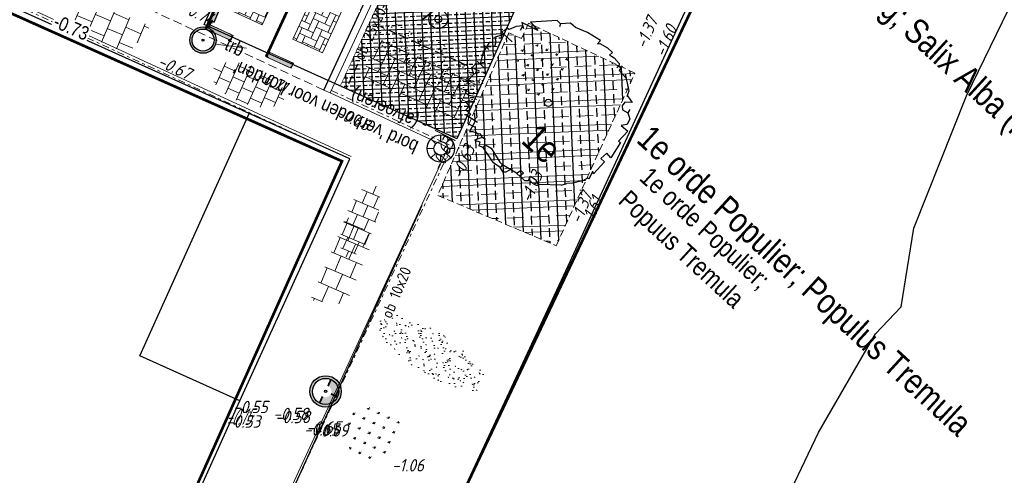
# Model space of a CAD drawing. Header units: metres. Extents: x 111546 to 149831, y 498798 to 507863.
# Tile 660 of 1056: x 112084 to 112120, y 501490 to 501507. Entities that reach past the tile are written whole.
import ezdxf
from ezdxf.enums import TextEntityAlignment as Align

# ---------------------------------------------------------------- set-up
doc = ezdxf.new("R2010")
doc.units = ezdxf.units.M
for name, pattern in [('CENTER', [50.8, 31.75, -6.35, 6.35, -6.35]), ('DASHDOT', [25.4, 12.7, -6.35, 0, -6.35]), ('DASHED', [19.05, 12.7, -6.35]), ('HIDDEN2', [4.7625, 3.175, -1.5875]), ('JIS_02_0.7', [1.35, 0.75, -0.6]), ('markering 200-1-1', [10, 5, -5]), ('RI-VWA', [11, 5, -3, 0, -3])]:
    doc.linetypes.add(name, pattern=pattern)
for name, color, linetype in [('0-bs-hoogte dorpel', 130, 'Continuous'), ('0-hoogte mv-bestaand', 253, 'Continuous'), ('0-hoogte mv-nieuw', 2, 'Continuous'), ('0-werkgrens', 210, 'FENCELINE1'), ('1-aanvullen teelaarde', 153, 'Continuous'), ('1-ontgraven teelaarde tbv grondverbetering bomen', 153, 'Continuous'), ('3-bs-materiaal scheiding', 200, 'HIDDEN2'), ('3-nw-band-ob 25x20', 4, 'Continuous'), ('3-nw-verkeersbord-paal-aanlegtek', 2, 'Continuous'), ('3-vw-band-ob 6x20', 30, 'Continuous'), ('3-vw-band-trb-13-15x25', 230, 'Continuous'), ('3-vw-HV-304010-Opbreken tegels-opp', 150, 'AI-KADASTRAAL'), ('3-vw-lichtmast- ter (ver)plaatsen-verwijderen', 200, 'Continuous'), ('3-vw-tekst', 3, 'Continuous'), ('3-vw-verkeersbord tekst', 3, 'JIS_02_0.7'), ('4-nw-boom tekst', 7, 'Continuous'), ('6-OVL-nw-lichtmast', 7, 'Continuous'), ('6-OVL-nw-lichtmast D+E', 150, 'Continuous'), ('6-OVL-nw-lichtmast nr', 2, 'Continuous'), ('B01_HOOFDGEBOUW', 1, 'Continuous'), ('V03_KNTTEGELPAD', 252, 'Continuous'), ('W01_KANTSLOOT', 252, 'Continuous')]:
    doc.layers.add(name, color=color, linetype=linetype)
for name, color, linetype, lineweight in [('1-NW-HV-114100-opp-teelaarde-Grond verwerken in groenstroken nieuw', 132, 'KL-MS-N', 13), ('1-ontgraven zand tbv aanbrengen teelaarde', 94, 'RI-VWA', 50), ('3-nw-arcering-trottoir', 2, 'Continuous', 15), ('3-nw-band-ob 10x20', 7, 'Continuous', 13), ('3-nw-band-ob 10x20-achterkant', 7, 'DASHDOT', 13), ('3-nw-band-ob 25x20 achter', 2, 'CENTER', 13), ('3-nw-bandstootband 20-20-1000', 7, 'Continuous', 13), ('3-nw-mat-arcering', 7, 'Continuous', 5), ('3-nw-mat-KF (wit) om-en-om', 3, 'markering 200-1-1', 13), ('3-nw-materiaalscheiding-', 7, 'DASHED', 13), ('3-nw-text-20-herinrichting', 7, 'Continuous', 15), ('3-vw-verharding', 3, 'Continuous', 15), ('3-vw-verkeersbord-paal', 7, 'Continuous', 15), ('4-bs-gras', 253, 'Continuous', 9), ('4-nw materiaalscheiding-groen', 210, 'DASHED', 13), ('4-nw-boom 1e grootte', 7, 'Continuous', 35), ('4-nw-boom 2e grootte', 7, 'Continuous', 35), ('4-nw-gazon', 7, 'Continuous', 5), ('4-nw-grondverbetering moerige grond', 94, 'Continuous', 15)]:
    doc.layers.add(name, color=color, linetype=linetype, lineweight=lineweight)
doc.layers.add('3-nw-menggranulaat', color=7, linetype='Continuous', lineweight=13, true_color=0xebebeb)
doc.styles.get("Standard").update_dxf_attribs({"font": 'isocp-ie.shx'})
doc.styles.add('veysel', font='isocp-ie.shx', dxfattribs={"height": 0.1})
doc.styles.add('Zaanstad', font='ARIALN.TTF')
doc.styles.add('Zaanstad 1-100 3.5mm', font='ARIALN.TTF', dxfattribs={"height": 0.35})
doc.styles.add('Zaanstad 1-200 2.0mm', font='ARIALN.TTF', dxfattribs={"height": 0.4})
doc.styles.add('Zaanstad 1-200 2.5mm', font='ARIALN.TTF', dxfattribs={"height": 0.5})
doc.linetypes.add('AI-KADASTRAAL', pattern='A,5.5,-2,["K",Standard,S=1.8,R=0,X=0,Y=-0.9],-2,5.5,-2,[5,NLCS.SHX,S=0.75,R=0,X=0,Y=0],-2', length=19)
doc.linetypes.add('FENCELINE1', pattern='A,6.35,-2.54,[133,ltypeshp.shx,S=2.54,R=0,X=-2.54,Y=0],-2.54,25.4', length=36.83)
doc.linetypes.add('KL-MS-N', pattern='A,4,-1,[103,NLCS.SHX,S=0.75,R=0,X=0,Y=0],-1,4,-1,["M",Standard,S=1,R=0,X=0,Y=-0.5],-2', length=13)

# ---------------------------------------------------------------- blocks, each defined once
blk = doc.blocks.new('Q21')
at = {"color": 0, "linetype": 'ByBlock', "lineweight": -2}
for p, q in [((-0.003, 0.25), (0.001, 0.5)), ((-0.181, 0.172), (-0.363, 0.343)), ((0.173, 0.18), (0.351, 0.353)), ((0.25, 0.008), (0.5, 0.015)), ((-0.25, -0.008), (-0.5, -0.015)), ((-0.186, -0.167), (-0.365, -0.341)), ((-0.01, -0.25), (-0.014, -0.5)), ((0.183, -0.171), (0.357, -0.336))]:
    blk.add_line(p, q, dxfattribs=at)
for radius in [0.498, 0.25]:
    blk.add_circle((0, 0), radius, dxfattribs=at)
blk = doc.blocks.new('W kf pvak elleboog')
at = {"layer": '3-nw-mat-arcering', "ltscale": 2}
h = blk.add_hatch(dxfattribs=at)
h.set_pattern_fill('AVH-BSS_KEIFORMAAT_KEPER', color=256, scale=2.2, angle=-10.842, pattern_type=2)
h.set_pattern_definition([(360, (-58.08052, 37.16894), (0.231, 0.231), [0.693, -0.231]), (270, (-58.08052, 37.63094), (0.231, 0.231), [0.693, -0.231])])
h.paths.add_polyline_path([(-0.902, 1.232), (1.511, 1.232), (1.511, 0.051), (-0.902, 0.051)])
blk.add_lwpolyline([(-0.902, 1.232), (1.511, 1.232), (1.511, 0.051), (-0.902, 0.051)], close=True)
blk = doc.blocks.new('A$C3AAC5372')
h = blk.add_hatch(color=253)
edge = h.paths.add_edge_path()
edge.add_line((-1.005, -0.525), (-0.205, -0.525))
edge.add_arc((-0.205, -0.425), 0.1, 270, 450)
edge.add_line((-0.205, -0.325), (-1.005, -0.325))
edge.add_arc((-1.005, -0.425), 0.1, 90, 270)
blk.add_lwpolyline([(-1.005, -0.525), (-0.205, -0.525, 1), (-0.205, -0.325), (-1.005, -0.325), (-1.005, -0.325, 1)], format="xyb", close=True)
blk.add_lwpolyline([(-1.105, -0.525), (-0.105, -0.525), (-0.105, -0.325), (-1.105, -0.325)], close=True)
blk = doc.blocks.new('6-OVL-LM 5.0m')
at = {"linetype": 'ByBlock', "lineweight": -2}
h = blk.add_hatch(color=0, dxfattribs=at)
h.paths.add_polyline_path([(-0.002, 0.48, 1), (0.002, -0.48, 1)])
h.paths.add_polyline_path([(0.002, -0.4, -1), (-0.002, 0.4, -1)], flags=16)
h.paths.add_polyline_path([(0, -0.036, -1), (0, 0.036, -1)], flags=0)
blk.add_hatch(color=0, dxfattribs=at).paths.add_polyline_path([(1.201, -0.094), (1.199, 0.106), (0.759, 0.104), (0.76, -0.096)])
at = {"color": 0, "linetype": 'ByBlock', "lineweight": -2}
blk.add_lwpolyline([(0.76, 0.004), (0.48, 0.002)], dxfattribs=at)
blk.add_lwpolyline([(0.76, -0.096), (1.201, -0.094), (1.199, 0.106), (0.759, 0.104)], close=True, dxfattribs=at)
for radius in [0.48, 0.4, 0.036]:
    blk.add_circle((0, 0), radius, dxfattribs=at)
at = {"layer": '6-OVL-nw-lichtmast nr', "linetype": 'ByBlock', "lineweight": -2, "style": 'Zaanstad'}
blk.add_attdef('MAST', (1.307, 0.277), '', height=0.4, dxfattribs=at)
at = {"layer": '6-OVL-nw-lichtmast nr', "linetype": 'ByBlock', "lineweight": -2, "style": 'Zaanstad', "flags": 1}
blk.add_attdef('STRAAT', (1.307, -0.583), '', height=0.4, dxfattribs=at)
blk = doc.blocks.new('tgls')
at = {"linetype": 'Continuous'}
for p, q in [((-1.018, -0.663), (-1.018, 0.575)), ((-0.418, -0.668), (-0.418, 0.573)), ((0.182, -0.673), (0.182, 0.57)), ((0.782, -0.678), (0.782, 0.568)), ((-1.618, 0.029), (-1.635, 0.029)), ((-1.618, -0.658), (-1.618, 0.09)), ((-1.018, 0.329), (-1.552, 0.329)), ((-0.418, 0.029), (-1.018, 0.029)), ((0.182, 0.329), (-0.418, 0.329)), ((0.782, 0.029), (0.182, 0.029)), ((1.218, 0.329), (0.782, 0.329)), ((-1.018, -0.271), (-1.618, -0.271)), ((0.182, -0.271), (-0.418, -0.271)), ((1.382, -0.271), (0.782, -0.271)), ((1.382, -0.682), (1.382, -0.248)), ((-1.618, -0.571), (-1.803, -0.571)), ((-0.418, -0.571), (-1.018, -0.571)), ((0.782, -0.571), (0.182, -0.571)), ((1.473, -0.571), (1.382, -0.571))]:
    blk.add_line(p, q, dxfattribs=at)
blk = doc.blocks.new('3-verwijderen')
at = {"linetype": 'Continuous', "lineweight": 13}
blk.add_lwpolyline([(-0.66, 0.34), (0.399, 0.693)], dxfattribs=at)
at = {"linetype": 'Continuous', "lineweight": 13, "style": 'Zaanstad'}
blk.add_attdef('DIAMETER', text='', height=0.5, dxfattribs=at).set_placement((0, 0.56), align=Align.MIDDLE_CENTER)
blk = doc.blocks.new('4-boom 1e grootte')
at = {"lineweight": 30}
for p, q in [((-0.141, 2.96), (-0.69, 2.85)), ((-0.141, 2.96), (-0.141, 2.791)), ((-0.082, 2.854), (0.229, 2.932)), ((0.229, 2.932), (0.476, 2.932)), ((0.476, 2.932), (0.462, 2.786)), ((-1.376, 2.685), (-1.623, 2.424)), ((-1.129, 2.685), (-1.376, 2.685)), ((-0.69, 2.85), (-1.129, 2.685)), ((-0.141, 2.791), (-0.082, 2.854)), ((0.462, 2.786), (0.543, 2.812)), ((0.543, 2.812), (0.654, 2.836)), ((0.654, 2.836), (0.929, 2.795)), ((0.984, 2.726), (0.874, 2.685)), ((0.929, 2.795), (0.984, 2.726)), ((0.984, 2.726), (0.97, 2.63)), ((0.984, 2.726), (1.121, 2.713)), ((1.061, 2.816), (1.101, 2.616)), ((1.101, 2.616), (1.459, 2.587)), ((1.34, 2.671), (1.862, 2.301)), ((-1.788, 2.424), (-2.474, 1.725)), ((-1.623, 2.424), (-1.788, 2.424)), ((-1.623, 2.424), (-1.582, 2.315)), ((1.862, 2.301), (1.944, 2.109)), ((1.944, 2.109), (1.944, 2.136)), ((1.944, 2.136), (1.944, 2.109)), ((1.944, 2.136), (2.232, 2.081)), ((2.232, 2.081), (2.027, 1.903)), ((2.027, 1.903), (2.054, 1.738)), ((2.342, 1.834), (2.37, 1.697)), ((-2.584, 1.437), (-2.749, 1.258)), ((-2.063, 1.681), (-2.694, 1.505)), ((-2.694, 1.505), (-2.502, 1.382)), ((-2.584, 1.437), (-2.543, 1.244)), ((-2.474, 1.725), (-2.063, 1.681)), ((2.054, 1.738), (2.15, 1.642)), ((2.15, 1.642), (2.37, 1.697)), ((2.37, 1.697), (2.575, 1.574)), ((2.575, 1.574), (2.644, 1.368)), ((-2.749, 1.258), (-2.858, 0.997)), ((2.644, 1.368), (2.507, 1.183)), ((2.507, 1.183), (2.822, 1.203)), ((2.822, 1.203), (2.822, 0.709)), ((-2.872, 0.75), (-3.05, 0.449)), ((-2.955, 0.851), (-3.009, 0.764)), ((-3.009, 0.764), (-2.872, 0.75)), ((-2.927, 0.984), (-2.955, 0.851)), ((-2.858, 0.997), (-2.927, 0.984)), ((-2.474, 0.75), (-2.872, 0.75)), ((2.822, 0.709), (2.905, 0.723)), ((2.905, 0.723), (3.028, 0.064)), ((-3.05, 0.449), (-2.9, 0.339)), ((-2.9, 0.339), (-3.078, 0.16)), ((-3.078, 0.16), (-2.996, -0.238)), ((-2.831, 0.188), (-3.045, 0.001)), ((-2.9, 0.339), (-2.831, 0.188)), ((2.809, 0.092), (2.781, -0.196)), ((3.028, 0.064), (2.809, 0.092)), ((-3.147, -0.032), (-2.913, -0.032)), ((-2.996, -0.238), (-2.79, -0.635)), ((2.781, -0.196), (2.96, -0.196)), ((2.96, -0.196), (2.96, -0.786)), ((-2.941, -0.635), (-2.584, -0.635)), ((-2.817, -0.635), (-2.913, -0.786)), ((-2.721, -0.498), (-2.804, -0.608)), ((-2.68, -0.498), (-2.721, -0.498)), ((-2.913, -0.786), (-2.913, -0.965)), ((-2.913, -0.965), (-2.707, -1.061)), ((-2.625, -0.924), (-2.707, -1.061)), ((-2.707, -1.061), (-2.707, -1.363)), ((2.836, -1.239), (2.891, -1.061)), ((2.96, -1.033), (2.877, -0.732)), ((2.96, -0.786), (2.877, -0.732)), ((2.96, -1.033), (2.891, -1.061)), ((-2.653, -1.404), (-2.762, -1.418)), ((-2.502, -1.253), (-2.707, -1.363)), ((-2.707, -1.363), (-2.474, -1.61)), ((-2.653, -1.404), (-2.666, -1.5)), ((2.836, -1.239), (2.63, -1.555)), ((-2.488, -1.761), (-2.488, -1.595)), ((-2.323, -1.761), (-2.488, -1.761)), ((-1.925, -1.5), (-2.323, -1.761)), ((-2.323, -1.761), (-2.186, -1.898)), ((-1.994, -1.788), (-2.186, -1.898)), ((2.37, -1.884), (2.479, -1.706)), ((2.63, -1.555), (2.479, -1.706)), ((-2.186, -1.898), (-2.227, -2.008)), ((-2.227, -2.008), (-2.035, -2.035)), ((-2.035, -2.035), (-2.035, -2.213)), ((-1.788, -1.884), (-1.898, -1.857)), ((-1.898, -1.857), (-1.569, -2.145)), ((-1.569, -2.145), (-1.569, -2.294)), ((2.37, -1.884), (1.752, -2.419)), ((-2.035, -2.213), (-1.816, -2.213)), ((-1.418, -2.268), (-1.898, -2.351)), ((-1.816, -2.213), (-1.802, -2.337)), ((-1.802, -2.337), (-1.651, -2.529)), ((-1.651, -2.529), (-1.363, -2.447)), ((-1.513, -2.285), (-1.404, -2.707)), ((-1.075, -2.502), (-1.061, -2.515)), ((0.874, -2.666), (0.929, -2.488)), ((0.929, -2.488), (1.066, -2.488)), ((1.066, -2.488), (1.039, -2.666)), ((1.327, -2.406), (1.56, -2.364)), ((1.382, -2.57), (1.327, -2.406)), ((1.56, -2.364), (1.656, -2.433)), ((1.656, -2.433), (1.615, -2.543)), ((1.752, -2.419), (1.656, -2.433)), ((-1.404, -2.707), (-1.322, -2.625)), ((-1.322, -2.625), (-1.198, -2.584)), ((-1.129, -2.57), (-1.198, -2.584)), ((-1.061, -2.515), (-1.129, -2.57)), ((-1.129, -2.57), (-1.014, -2.729)), ((-1.061, -2.515), (-0.924, -2.557)), ((-0.924, -2.557), (-1.061, -2.817)), ((-1.061, -2.817), (-0.88, -2.728)), ((-0.786, -2.529), (-0.924, -2.557)), ((-0.88, -2.728), (-0.8, -2.858)), ((-0.649, -2.804), (-0.8, -2.858)), ((-0.649, -2.666), (-0.416, -2.625)), ((-0.649, -2.804), (-0.649, -2.666)), ((0.009, -2.954), (-0.649, -2.804)), ((-0.416, -2.625), (0.16, -2.776)), ((0.16, -2.776), (0.298, -2.79)), ((0.874, -2.666), (0.298, -2.79)), ((0.298, -2.79), (0.298, -2.913)), ((0.628, -2.719), (0.572, -2.9)), ((0.874, -2.666), (1.272, -2.666)), ((1.272, -2.666), (1.382, -2.57)), ((0.298, -2.913), (0.009, -2.954)), ((0.49, -2.968), (0.298, -2.913)), ((0.572, -2.9), (0.49, -2.968))]:
    blk.add_line(p, q, dxfattribs=at)
blk.add_circle((0, 0), 0.134, dxfattribs=at)
at = {"layer": '4-nw materiaalscheiding-groen', "color": 7, "style": 'Zaanstad'}
blk.add_text(' 1e', height=1, dxfattribs=at).set_placement((-0.122, -1.744))
at = {"layer": '4-nw-boom tekst', "style": 'Zaanstad'}
blk.add_attdef('BOOMSOORT', text='', height=0.9, dxfattribs=at).set_placement((2.842, 1.834), align=Align.BOTTOM_LEFT)
blk = doc.blocks.new('4-boom 2e grootte')
at = {"layer": '4-nw-boom tekst', "style": 'Zaanstad'}
blk.add_attdef('BOOMSOORT', text='', height=0.9, dxfattribs=at).set_placement((2.061, 1.223), align=Align.BOTTOM_LEFT)
blk = doc.blocks.new('paal_verkeersbord')
at = {"const_width": 0.035}
blk.add_lwpolyline([(-0.3, -0.2), (0.3, -0.2)], dxfattribs=at)
for radius in [0.2, 0.0745]:
    blk.add_circle((0, 0), radius)
blk = doc.blocks.new('6-OVL-LM 3.5m fietspad')
at = {"linetype": 'ByBlock', "lineweight": -2}
h = blk.add_hatch(color=0, dxfattribs=at)
h.paths.add_polyline_path([(0, 0.42, 1), (0, -0.42, 1)])
h.paths.add_polyline_path([(0, -0.35, -1), (0, 0.35, -1)], flags=16)
h.paths.add_polyline_path([(0, -0.032, -1), (0, 0.032, -1)], flags=0)
h = blk.add_hatch(color=0, dxfattribs=at)
h.dxf.hatch_style = 1
h.paths.add_polyline_path([(0, 0.156, -0.031603), (0.02, 0.155), (0.02, 0.349, 0.014031), (0, 0.35, 0.414214), (-0.35, 0), (-0.156, 0, -0.414214)])
h.paths.add_polyline_path([(0, -0.35), (0, -0.156, -0.414214), (-0.156, 0), (-0.35, 0, 0.414214)])
at = {"color": 0, "linetype": 'ByBlock', "lineweight": -2, "const_width": 0.05}
for points in [[(0.02, 0.349), (0.02, 0.155)], [(-0.156, 0), (-0.35, 0)], [(0, -0.156), (0, -0.35)]]:
    blk.add_lwpolyline(points, dxfattribs=at)
at = {"color": 0, "linetype": 'ByBlock', "lineweight": -2}
for radius in [0.42, 0.35, 0.0315]:
    blk.add_circle((0, 0), radius, dxfattribs=at)
at = {"ltscale": 2.5, "style": 'Zaanstad 1-200 2.0mm', "flags": 1}
blk.add_attdef('STRAAT', (1.192, -1.016), '', height=0.4, dxfattribs=at)
at = {"layer": '6-OVL-nw-lichtmast nr', "ltscale": 0.05, "style": 'Zaanstad'}
blk.add_attdef('MAST', (1.228, 0.306), '', height=0.4, dxfattribs=at)

msp = doc.modelspace()

# ---------------------------------------------------------------- hatches: boundary and pattern name
at = {"layer": '3-nw-arcering-trottoir'}
h = msp.add_hatch(dxfattribs=at)
h.set_pattern_fill('AVH-TEGEL_300X300_HALFST', color=256, scale=1.5, angle=315.91939, style=0, pattern_type=2)
h.set_pattern_definition([(335.94286892, (419446.6454, 906377.6668), (0.50263340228, 0.02201506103), [0.45, -0.45]), (65.94286892, (419446.6454, 906377.6668), (-0.41091274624, 0.1834413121), [])])
edge = h.paths.add_edge_path()
edge.add_ellipse((112092.1121, 501504.3921), major_axis=(1.3074, -0.5191), ratio=0.488545, start_angle=0, end_angle=360)
h = msp.add_hatch(dxfattribs=at)
h.set_pattern_fill('AVH-TEGEL_300X300_HALFST', color=256, scale=1.5, angle=586.87592, style=0, pattern_type=2)
h.set_pattern_definition([(246.899397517, (522043.95482, 200946.61225), (0.03040285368, -0.50219584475), [0.45, -0.45]), (336.89939752, (522043.9548, 200946.61225), (0.17655605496, 0.41391781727), [])])
edge = h.paths.add_edge_path()
edge.add_ellipse((112096.1852, 501499.4427), major_axis=(-0.4972, -1.3159), ratio=0.3958479, start_angle=0, end_angle=360)
at = {"layer": '3-nw-menggranulaat', "ltscale": 0.02}
h = msp.add_hatch(color=256, dxfattribs=at)
h.dxf.hatch_style = 1
edge = h.paths.add_edge_path()
edge.add_arc((112001.698, 501254.9293), 191.0978, 65.157628, 68.54918, ccw=False)
edge.add_arc((112051.5937, 501362.7078), 72.3301, 58.728744, 65.15638, ccw=False)
edge.add_arc((112051.9885, 501363.7727), 71.2153, 53.128423, 58.555518, ccw=False)
edge.add_arc((112109.7502, 501439.076), 23.7066, 230.65127, 256.57782)
edge.add_line((112104.2473, 501416.0169), (112103.2894, 501419.9684))
edge.add_arc((112112.977, 501444.7965), 26.6512, 237.88147, 248.68499, ccw=False)
edge.add_arc((112164.7613, 501522.5479), 120.0615, 234.033446, 236.678612, ccw=False)
edge.add_arc((112059.1446, 501375.1409), 61.2836, 55.054594, 58.728773)
edge.add_arc((112051.5933, 501362.7072), 75.8308, 58.728773, 65.156409)
edge.add_arc((112001.698, 501254.9293), 194.5978, 65.157628, 68.549965)
edge.add_arc((110702.9936, 497927.1044), 3766.8587, 68.6746807, 68.8977944)
edge.add_arc((112177.1944, 501730.1081), 311.9351, 242.796586, 247.770921, ccw=False)
edge.add_arc((112034.708, 501452.9589), 0.305, 164.6922, 247.8295, ccw=False)
edge.add_line((112034.4139, 501453.0394), (112034.5326, 501453.2655))
edge.add_line((112034.5326, 501453.2655), (112031.5168, 501454.8335))
edge.add_line((112031.5168, 501454.8335), (112031.0519, 501453.9907))
edge.add_arc((112030.7892, 501454.1356), 0.3, 231.13017, 331.11964, ccw=False)
edge.add_line((112030.6009, 501453.902), (112028.9217, 501455.2555))
edge.add_arc((112008.6918, 501427.6832), 34.1977, 53.73245, 61.20333)
edge.add_arc((112196.9704, 501771.6456), 357.9235, 232.750083, 241.314196, ccw=False)
edge.add_arc((111980.5292, 501486.9543), 0.3, 141.9463, 226.27403, ccw=False)
edge.add_line((111980.293, 501487.1392), (111980.4168, 501487.2974))
edge.add_line((111980.4168, 501487.2974), (111977.7245, 501489.3714))
edge.add_line((111977.7245, 501489.3714), (111977.5962, 501489.2129))
edge.add_arc((111977.3591, 501489.3967), 0.3, 231.9463, 322.22415, ccw=False)
edge.add_arc((112183.8463, 501755.0102), 336.7335, 231.040572, 232.138425, ccw=False)
edge.add_arc((112182.5932, 501757.506), 337.8959, 220.566267, 231.471905, ccw=False)
edge.add_line((111925.9091, 501537.7631), (111924.814, 501538.9138))
edge.add_line((111924.814, 501538.9138), (111924.2688, 501539.4794))
edge.add_line((111924.2688, 501539.4794), (111923.5727, 501540.1514))
edge.add_line((111923.5727, 501540.1514), (111923.062, 501540.6079))
edge.add_line((111923.062, 501540.6079), (111921.6684, 501541.8303))
edge.add_line((111921.6684, 501541.8303), (111920.9772, 501542.4758))
edge.add_line((111920.9772, 501542.4758), (111919.1418, 501544.1465))
edge.add_line((111919.1418, 501544.1465), (111913.4894, 501549.4428))
edge.add_line((111913.4894, 501549.4428), (111910.022, 501552.7518))
edge.add_arc((111923.8992, 501567.7123), 20.4057, 215.1917, 227.15117, ccw=False)
edge.add_line((111907.2231, 501555.9522), (111906.5301, 501556.9348))
edge.add_line((111906.5301, 501556.9348), (111901.6864, 501564.2844))
edge.add_arc((111902.3519, 501564.7283), 0.8, 131.72399, 213.70598, ccw=False)
edge.add_line((111901.8195, 501565.3254), (111902.7886, 501566.1896))
edge.add_line((111902.7886, 501566.1896), (111900.5994, 501568.6589))
edge.add_line((111900.5994, 501568.6589), (111900.1549, 501568.2625))
edge.add_arc((111899.6225, 501568.8596), 0.8, 216.71707, 311.72399, ccw=False)
edge.add_line((111898.9812, 501568.3813), (111897.54, 501570.3136))
edge.add_arc((111772.2737, 501477.014), 156.1937, 36.679082, 48.164313)
edge.add_line((111876.4543, 501593.3878), (111874.8319, 501591.4998))
edge.add_arc((111771.4048, 501476.2953), 154.8201, 36.700144, 48.083473, ccw=False)
edge.add_line((111895.5355, 501568.8199), (111898.8593, 501564.0338))
edge.add_line((111898.8593, 501564.0338), (111905.3584, 501554.1339))
edge.add_line((111905.3584, 501554.1339), (111906.9046, 501552.4156))
edge.add_line((111906.9046, 501552.4156), (111913.78, 501545.912))
edge.add_arc((111912.8891, 501544.9653), 1.3, -43.26018, 46.73982, ccw=False)
edge.add_line((111913.8359, 501544.0744), (111913.7325, 501543.9646))
edge.add_line((111913.7325, 501543.9646), (111915.8445, 501541.9772))
edge.add_line((111915.8445, 501541.9772), (111915.9441, 501542.0831))
edge.add_arc((111916.8908, 501541.1922), 1.3, 47.69038, 136.73982, ccw=False)
edge.add_line((111917.7659, 501542.1535), (111919.3503, 501540.7113))
edge.add_line((111919.3503, 501540.7113), (111920.0576, 501540.0508))
edge.add_line((111920.0576, 501540.0508), (111921.471, 501538.811))
edge.add_line((111921.471, 501538.811), (111921.9389, 501538.3928))
edge.add_line((111921.9389, 501538.3928), (111922.5707, 501537.7827))
edge.add_line((111922.5707, 501537.7827), (111923.0807, 501537.2536))
edge.add_line((111923.0807, 501537.2536), (111924.129, 501536.1523))
edge.add_arc((112182.606, 501757.5182), 340.3135, 220.57754, 231.46588)
edge.add_arc((112197.293, 501772.0462), 360.8357, 231.07875, 241.303034)
edge.add_arc((112007.7091, 501426.1344), 33.6227, 49.73343, 60.96455, ccw=False)
edge.add_arc((112028.8645, 501451.2589), 0.7839, -83.36949, 42.65398, ccw=False)
edge.add_line((112028.955, 501450.4803), (112031.5441, 501448.28))
edge.add_line((112031.5441, 501448.28), (112031.8857, 501448.6756))
edge.add_arc((112033.171, 501447.5628), 1.7, 62.97169, 139.11462, ccw=False)
edge.add_arc((112177.1547, 501730.0166), 315.3354, 242.989412, 247.77186)
edge.add_arc((110974.1351, 498626.0188), 3013.6949, 68.6444967, 68.9242664, ccw=False)
edge = h.paths.add_edge_path()
edge.add_line((112111.9121, 501441.0392), (112112.1191, 501440.9125))
edge.add_line((112112.1191, 501440.9125), (112110.4333, 501438.1575))
edge.add_line((112110.4333, 501438.1575), (112110.375, 501438.2061))
edge.add_arc((112108.6256, 501435.7054), 3.0518, 55.02503, 92.90173)
edge.add_arc((112109.2258, 501423.8652), 14.9073, 92.90173, 99.23873)
edge.add_arc((112100.3974, 501478.1406), 40.0815, 269.48073, 279.23873, ccw=False)
edge.add_arc((112100.3155, 501469.1003), 31.0408, 252.56044, 269.48073, ccw=False)
edge.add_arc((112170.1164, 501691.2975), 263.9437, 245.240897, 252.560441, ccw=False)
edge.add_line((112059.5757, 501451.6164), (112050.7963, 501455.6654))
edge.add_line((112050.7963, 501455.6654), (112047.4499, 501457.2685))
edge.add_arc((112190.023, 501757.5748), 332.4319, 243.111802, 244.603553, ccw=False)
edge.add_arc((112039.3202, 501460.3675), 0.8, 63.2445, 152.48679)
edge.add_line((112038.6106, 501460.7371), (112037.8612, 501459.2982))
edge.add_line((112037.8612, 501459.2982), (112034.9344, 501460.8226))
edge.add_line((112034.9344, 501460.8226), (112035.6742, 501462.2431))
edge.add_arc((112034.9647, 501462.6126), 0.8, 332.48762, 420.59381)
edge.add_arc((112275.291, 501908.2182), 505.4817, 235.788916, 241.662589, ccw=False)
edge.add_line((111991.0872, 501490.1991), (111991.0604, 501489.3846))
edge.add_line((111991.0604, 501489.3846), (111990.3902, 501488.4659))
edge.add_line((111990.3902, 501488.4659), (111990.2041, 501488.6082))
edge.add_line((111990.2041, 501488.6082), (111990.0793, 501488.4452))
edge.add_line((111990.0793, 501488.4452), (111977.7692, 501497.8639))
edge.add_line((111977.7692, 501497.8639), (111977.565, 501498.0276))
edge.add_line((111977.565, 501498.0276), (111978.095, 501498.6415))
edge.add_line((111978.095, 501498.6415), (111979.39, 501499.3726))
edge.add_arc((111997.1799, 501521.5675), 28.4446, 224.07846, 231.28689, ccw=False)
edge.add_arc((112011.2297, 501537.5601), 49.6925, 220.73376, 226.05653, ccw=False)
edge.add_arc((112004.0606, 501531.3864), 40.2315, 216.40767, 220.73376, ccw=False)
edge.add_arc((111935.6825, 501480.9596), 44.7298, 36.40767, 46.82882)
edge.add_line((111966.2858, 501513.5816), (111959.0785, 501520.3429))
edge.add_arc((111919.1455, 501479.1951), 57.3392, 45.858344, 48.741754)
edge.add_arc((111890.7668, 501446.8448), 100.3729, 48.741754, 56.755786)
edge.add_arc((111976.1671, 501575.8307), 54.3253, 222.88148, 236.00412, ccw=False)
edge.add_arc((112182.606, 501757.5182), 329.3135, 218.703715, 221.603545, ccw=False)
edge.add_line((111925.6131, 501551.6007), (111920.7591, 501557.616))
edge.add_arc((111461.8769, 501177.7845), 595.6885, 39.6156525, 41.2763376)
edge.add_arc((111908.9574, 501570.2273), 0.8, 41.27634, 131.66159)
edge.add_line((111908.4257, 501570.825), (111908.1369, 501570.568))
edge.add_line((111908.1369, 501570.568), (111905.8768, 501573.1081))
edge.add_line((111905.8768, 501573.1081), (111906.175, 501573.3734))
edge.add_arc((111905.6432, 501573.9711), 0.8, 311.66159, 401.75791)
edge.add_arc((111461.8769, 501177.7845), 595.6885, 41.757908, 42.8449809)
edge.add_line((111898.6335, 501582.8629), (111897.607, 501581.9109))
edge.add_line((111897.607, 501581.9109), (111894.0227, 501585.7427))
edge.add_line((111894.0227, 501585.7427), (111895.0401, 501586.7032))
edge.add_arc((111980.691, 501669.1707), 118.899, 222.95778, 223.915217, ccw=False)
edge.add_arc((112803.4011, 502423.9206), 1235.3633, 220.7094983, 222.5739803, ccw=False)
edge.add_line((111866.9632, 501618.1869), (111868.8255, 501619.8336))
edge.add_arc((112774.578, 502398.8635), 1194.6862, 220.6985415, 222.6242771)
edge.add_arc((111460.9003, 501176.9176), 599.4937, 39.6184709, 43.5335799, ccw=False)
edge.add_line((111922.6949, 501559.1981), (111927.5614, 501553.1673))
edge.add_arc((112098.3634, 501688.0234), 217.6223, 218.292712, 220.747944)
edge.add_line((111933.4953, 501545.9742), (111937.5449, 501541.2959))
edge.add_arc((111972.5269, 501571.5771), 46.2676, 220.8802, 236.75579)
edge.add_arc((111890.7668, 501446.8448), 102.8729, 48.741754, 56.755786, ccw=False)
edge.add_arc((111919.1455, 501479.1951), 59.8392, 45.878833, 48.741754, ccw=False)
edge.add_line((111960.8042, 501522.1518), (111967.9962, 501515.4049))
edge.add_arc((111935.6825, 501480.9596), 47.2298, 36.40767, 46.82882, ccw=False)
edge.add_arc((112004.0606, 501531.3864), 37.7315, 216.40767, 220.73376)
edge.add_arc((112011.2297, 501537.5601), 47.1925, 220.73376, 226.10946)
edge.add_arc((111997.1799, 501521.5675), 25.9446, 223.98411, 233.56858)
edge.add_line((111981.7724, 501500.6933), (111991.3844, 501493.8705))
edge.add_arc((112275.291, 501908.2182), 502.2817, 235.581477, 241.662589)
edge.add_line((112036.8764, 501466.1261), (112048.8348, 501460.1532))
edge.add_line((112048.8348, 501460.1532), (112052.1577, 501458.5615))
edge.add_line((112052.1577, 501458.5615), (112060.9159, 501454.5222))
edge.add_arc((112170.1164, 501691.2975), 260.7437, 245.240897, 252.560441)
edge.add_arc((112100.3155, 501469.1003), 27.8408, 252.56044, 257.84744)
edge.add_line((112094.4546, 501441.8834), (112094.9128, 501441.7597))
edge.add_arc((112099.9286, 501461.9459), 20.8, 256.04601, 272.71497)
edge.add_line((112100.9139, 501441.1693), (112103.5978, 501441.3677))
at = {"layer": '3-vw-HV-304010-Opbreken tegels-opp', "ltscale": 0.01}
h = msp.add_hatch(dxfattribs=at)
h.set_pattern_fill('GOST_GLASS', color=256, scale=0.08)
h.set_pattern_definition([(294.51638, (112010.33835, 501946.37295), (-0.2375469, -0.6359021), [0.4, -0.56]), (294.51638, (112010.27896, 501946.21397), (-0.2375469, -0.6359021), [0.16, -0.8]), (294.51638, (112010.49732, 501946.31356), (-0.2375469, -0.6359021), [0.16, -0.8])])
h.paths.add_polyline_path([(112091.1186, 501491.9485), (112092.352, 501491.8168), (112092.7473, 501492.6644), (112091.5138, 501492.7961)], flags=9)
at = {"layer": '3-vw-verharding'}
h = msp.add_hatch(dxfattribs=at)
h.set_pattern_fill('AR-HBONE', color=256, scale=0.0035, angle=184.86284)
h.set_pattern_definition([(245.250427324, (521346.8632, 808557.93608), (0.1740638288, -0.4718098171), [1.0668, -0.3556]), (335.250427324, (521346.71434, 808557.61314), (0.1740638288, -0.4718098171), [1.0668, -0.3556])])
h.paths.add_polyline_path([(112099.7176, 501503.0037), (112096.196, 501504.6271), (112096.8639, 501506.076), (112100.3855, 501504.4525)])
at = {"layer": '4-bs-gras'}
h = msp.add_hatch(dxfattribs=at)
h.set_pattern_fill('AGR-KRUIDEN', color=256, scale=0.04, pattern_type=2)
h.set_pattern_definition([(110.0468, (112081.33218, 501493.20934), (-0.3626612, 0.1687508), [0.075, -0.4906854]), (65.0468, (112081.3322, 501493.20934), (-0.362661, 0.168751), [0.075, -0.325]), (155.0468, (112081.3322, 501493.20934), (-0.168751, -0.362661), [0.075, -0.325])])
h.paths.add_polyline_path([(112103.7481, 501505.4041), (112103.0313, 501505.9962), (112102.3765, 501505.7573), (112101.8033, 501505.7523), (112101.8122, 501504.7416), (112102.1132, 501503.9167), (112103.0433, 501503.9732), (112103.4785, 501504.4786), (112103.6652, 501504.6789)])
h = msp.add_hatch(dxfattribs=at)
h.set_pattern_fill('AGR-KRUIDEN', color=256, scale=0.04, pattern_type=2)
h.set_pattern_definition([(110.0468, (112075.20207, 501479.9957), (-0.3626612, 0.1687508), [0.075, -0.4906854]), (65.0468, (112075.20207, 501479.9957), (-0.362661, 0.168751), [0.075, -0.325]), (155.0468, (112075.20207, 501479.9957), (-0.168751, -0.362661), [0.075, -0.325])])
h.paths.add_polyline_path([(112097.618, 501492.1905), (112096.9012, 501492.7826), (112096.2464, 501492.5437), (112095.6732, 501492.5387), (112095.682, 501491.528), (112095.9831, 501490.703), (112096.9132, 501490.7596), (112097.3484, 501491.2649), (112097.535, 501491.4652)])
at = {"layer": '4-nw-grondverbetering moerige grond', "ltscale": 0.03}
h = msp.add_hatch(dxfattribs=at)
h.set_pattern_fill('ACO-BETON_IN HET WERK GESTORT', color=256, scale=0.6, pattern_type=2)
h.set_pattern_definition([(2.4144, (112035.3746, 501581.0869), (-0.037914, 0.899201), []), (2.4144, (112035.95355, 501580.5548), (-0.037914, 0.899201), [0.6, -0.3]), (2.4144, (112035.5955, 501580.8839), (-0.037914, 0.899201), [])])
h.paths.add_polyline_path([(112101.5962, 501506.2882), (112099.0076, 501500.3706), (112103.3231, 501498.5387), (112106.1816, 501504.8193), (112102.3169, 501506.636), (112102.0586, 501506.0753)])

# ---------------------------------------------------------------- linework, layer by layer
at = {"layer": '3-bs-materiaal scheiding', "ltscale": 0.1}
for p, q in [((112105.9, 501526.85), (112095.687, 501504.251)), ((112096.747, 501506.598), (112100.762, 501504.794))]:
    msp.add_line(p, q, dxfattribs=at)
at = {"layer": '3-nw-band-ob 10x20'}
for points in [[(112070.6984, 501536.0255), (112062.092, 501517.3422), (112095.8542, 501501.7897)], [(112095.0966, 501504.0977), (112099.3863, 501502.1173)], [(112099.3863, 501502.1173), (112086.7803, 501474.8123)]]:
    msp.add_lwpolyline(points, dxfattribs=at)
at = {"layer": '3-nw-band-ob 10x20-achterkant', "ltscale": 0.02}
for points in [[(112070.5657, 501535.9765), (112061.9593, 501517.2932), (112095.8123, 501501.6989)], [(112095.1385, 501504.1885), (112099.4282, 501502.2081)], [(112099.4771, 501502.0754), (112086.8711, 501474.7704)]]:
    msp.add_lwpolyline(points, dxfattribs=at)
at = {"layer": '3-nw-band-ob 25x20'}
msp.add_lwpolyline([(112094.8695, 501504.2023), (112096.8941, 501508.5875)], dxfattribs=at)
at = {"layer": '3-nw-band-ob 25x20 achter', "ltscale": 0.45}
msp.add_lwpolyline([(112095.0966, 501504.0977), (112097.1211, 501508.4828)], dxfattribs=at)
at = {"layer": '3-nw-mat-KF (wit) om-en-om', "ltscale": 0.06, "const_width": 0.1}
for points in [[(112090.5661, 501506.4278), (112092.4998, 501510.6163)], [(112092.7632, 501505.4134), (112094.6969, 501509.6019)]]:
    msp.add_lwpolyline(points, dxfattribs=at)
at = {"layer": '3-nw-materiaalscheiding-', "ltscale": 0.025}
for points in [[(112094.8695, 501504.2023), (112065.4063, 501517.8047)], [(112094.8695, 501504.2023), (112095.0966, 501504.0977)], [(112091.6712, 501492.952), (112089.6504, 501488.565)]]:
    msp.add_lwpolyline(points, dxfattribs=at)
at = {"layer": '3-vw-band-ob 6x20', "ltscale": 0.05}
msp.add_lwpolyline([(112098.425, 501500), (112087.62, 501476.22)], dxfattribs=at)
at = {"layer": '3-vw-band-trb-13-15x25', "ltscale": 0.1}
msp.add_lwpolyline([(112106.1, 501526.24), (112109.68, 501524.59), (112099.7, 501502.43), (112099.56, 501502.5), (112090.51, 501506.59), (112092.159, 501510.271)], dxfattribs=at)
at = {"layer": '3-vw-verkeersbord-paal', "const_width": 0.04}
msp.add_lwpolyline([(112098.9143, 501502.7396), (112099.6548, 501502.3604)], dxfattribs=at)
at = {"layer": '4-nw materiaalscheiding-groen', "ltscale": 0.02}
msp.add_lwpolyline([(112101.5962, 501506.2882), (112099.0076, 501500.3706), (112103.3231, 501498.5387), (112106.1816, 501504.8193), (112102.3169, 501506.636), (112102.0586, 501506.0753)], close=True, dxfattribs=at)
at = {"layer": 'B01_HOOFDGEBOUW'}
msp.add_lwpolyline([(112069.368, 501508.047), (112029.372, 501526.073), (112018.912, 501502.863), (112035.335, 501495.462), (112033.118, 501490.543), (112049.768, 501483.039), (112051.974, 501487.934), (112068.371, 501480.544), (112072.086, 501488.788), (112083.297, 501483.736), (112083.375, 501483.911), (112087.015, 501482.27), (112091.802, 501492.893), (112088.168, 501494.531), (112092.143, 501503.351), (112071.446, 501512.679), (112070.237, 501509.996), (112070.242, 501509.994)], dxfattribs=at)
at = {"layer": 'V03_KNTTEGELPAD'}
msp.add_line((112091.802, 501492.893), (112095.041, 501500), dxfattribs=at)
msp.add_lwpolyline([(112095.041, 501500), (112095.81, 501501.7), (112092.143, 501503.351)], dxfattribs=at)
at = {"layer": 'W01_KANTSLOOT'}
for points in [[(112110.89, 501487.597), (112112.864, 501491.748), (112114.943, 501495.329), (112115.878, 501496.319), (112116.328, 501499.173), (112118.251, 501503.99), (112120.431, 501508.497), (112122.33, 501512.654), (112124.374, 501516.875), (112125.754, 501520.256), (112128.026, 501524.732), (112129.955, 501529.729), (112131.993, 501533.674), (112136.53, 501544.443), (112137.216, 501547.063), (112139.259, 501550.235)], [(112119.37, 501532.54), (112110.563, 501512.628), (112103.747, 501497.793), (112098.392, 501486.314)]]:
    msp.add_lwpolyline(points, dxfattribs=at)

# ---------------------------------------------------------------- block references
at = {"layer": '3-nw-bandstootband 20-20-1000', "rotation": 335.4342001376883}
for p in [(112091.791, 501506.4442), (112093.9882, 501505.4298)]:
    msp.add_blockref('A$C3AAC5372', p, dxfattribs=at)
at = {"layer": '3-nw-mat-arcering', "rotation": 245.2184737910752}
for p in [(112092.1311, 501508.4616), (112094.3282, 501507.4473)]:
    msp.add_blockref('W kf pvak elleboog', p, dxfattribs=at)
at = {"layer": '3-nw-verkeersbord-paal-aanlegtek', "xscale": 1.716311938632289, "yscale": 1.716311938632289, "zscale": 1.716311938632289, "rotation": 218.3569212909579}
msp.add_blockref('paal_verkeersbord', (112099.0295, 501506.7843), dxfattribs=at)
at = {"layer": '3-vw-lichtmast- ter (ver)plaatsen-verwijderen'}
msp.add_blockref('Q21', (112099.122, 501502.079), dxfattribs=at)
at = {"layer": '3-vw-tekst', "rotation": 334.06810204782}
msp.add_blockref('3-verwijderen', (112091.3828, 501505.2724), dxfattribs=at).add_auto_attribs({'DIAMETER': 'trb'})
at = {"layer": '3-vw-verharding'}
for p, rotation in [((112086.6127, 501506.6358), 156.9733082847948), ((112095.5866, 501497.6745), 246.9639662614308)]:
    msp.add_blockref('tgls', p, dxfattribs=dict(at, rotation=rotation))
at = {"layer": '4-nw-boom 1e grootte'}
ref = msp.add_blockref('4-boom 1e grootte', (112103.0336, 501503.7339), dxfattribs=dict(at, rotation=317.4143730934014))
ref.add_attrib('BOOMSOORT', '1e orde Populier; Populus Tremula ', dxfattribs={"layer": '4-nw-boom tekst', "height": 0.9, "rotation": 317.41437, "style": 'Zaanstad'}).set_placement((112106.0165, 501502.1374), align=Align.BOTTOM_LEFT)
at = {"layer": '4-nw-boom 2e grootte'}
ref = msp.add_blockref('4-boom 2e grootte', (112108.5888, 501516.2068), dxfattribs=dict(at, rotation=317.4143730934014))
ref.add_attrib('BOOMSOORT', '3e orde knotwilg; Salix Alba (knot)', dxfattribs={"layer": '4-nw-boom tekst', "height": 0.9, "rotation": 317.41437, "style": 'Zaanstad'}).set_placement((112111.3331, 501514.9353), align=Align.BOTTOM_LEFT)
ref = msp.add_blockref('4-boom 2e grootte', (112107.0148, 501512.7899), dxfattribs=dict(at, rotation=317.4143730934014))
ref.add_attrib('BOOMSOORT', '3e orde knotwilg; Salix Alba (knot)', dxfattribs={"layer": '4-nw-boom tekst', "height": 0.9, "rotation": 317.41437, "style": 'Zaanstad'}).set_placement((112109.7591, 501511.5184), align=Align.BOTTOM_LEFT)
at = {"layer": '6-OVL-nw-lichtmast', "ltscale": 0.05, "rotation": 65.62075650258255}
msp.add_blockref('6-OVL-LM 5.0m', (112090.468, 501506.021), dxfattribs=at)
at = {"layer": '6-OVL-nw-lichtmast D+E', "xscale": 1.361566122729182, "yscale": 1.361566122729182, "zscale": 1.361566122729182, "rotation": 155.7472795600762}
msp.add_blockref('6-OVL-LM 3.5m fietspad', (112094.9287, 501493.2367), dxfattribs=at)

# ---------------------------------------------------------------- texts
at = {"layer": '0-bs-hoogte dorpel', "oblique": 25, "width": 0.6}
msp.add_text('-0.15', height=0.6, rotation=360, dxfattribs=at).set_placement((112091.7393, 501492.0188), align=Align.CENTER)
at = {"layer": '0-hoogte mv-bestaand', "style": 'veysel', "oblique": 15}
for s, rotation, p in [('-0.74', 335, (112090.1903, 501506.8039)), ('-1.37', 67, (112106.8117, 501506.1998)), ('-1.60', 67, (112107.5089, 501505.903)), ('-0.67', 335, (112089.3417, 501504.8284)), ('-0.71', 335, (112092.8786, 501504.3169)), ('-0.68', 335, (112095.835, 501502.9616)), ('-0.63', 67, (112099.3891, 501501.7596)), ('-0.63', 67, (112100.1427, 501501.4998)), ('-1.03', 67, (112102.6261, 501500.5989)), ('-1.37', 67, (112104.4364, 501499.8315)), ('-1.61', 67, (112104.805, 501499.7014)), ('-0.55', 360, (112092.1934, 501492.4465)), ('-0.58', 360, (112093.6635, 501492.194)), ('-0.53', 360, (112091.9299, 501491.9175)), ('-0.58', 360, (112093.725, 501492.0815)), ('-0.65', 360, (112094.7704, 501491.6271)), ('-0.65', 360, (112094.857, 501491.7047)), ('-0.69', 360, (112095.1175, 501491.5938)), ('-1.06', 360, (112097.9235, 501490.3259))]:
    msp.add_text(s, height=0.45, rotation=rotation, dxfattribs=at).set_placement(p, align=Align.CENTER)
at = {"layer": '3-vw-verkeersbord tekst', "insert": (112098.7527, 501503.2194), "char_height": 0.5, "attachment_point": 7, "rotation": 155.81485, "line_spacing_factor": 0.63, "style": 'Zaanstad 1-100 3.5mm'}
msp.add_mtext_dynamic_manual_height_columns("\\pxi-16,l16,sm1;bord 'verboden voor honden'\\P- (afvoeren)", width=13.277554, gutter_width=4.5, heights=[0], dxfattribs=at)

# ---------------------------------------------------------------- next in the draw order: texts
at = {"layer": '0-hoogte mv-nieuw', "attachment_point": 7, "style": 'Zaanstad 1-200 2.5mm', "bg_fill": 3, "box_fill_scale": 1.1, "bg_fill_color": 256, "bg_fill_true_color": 13158600, "bg_fill_transparency": 0}
for s, insert, char_height, rotation in [('\\A1;-0.73', (112084.9787, 501506.5035), 0.5, 336.63947), ('\\A1;1e orde Populier; \\PPopuus Tremula ', (112105.3952, 501499.9601), 0.684669, 317.41437)]:
    msp.add_mtext(s, dxfattribs=dict(at, insert=insert, char_height=char_height, rotation=rotation))
at = {"layer": '3-nw-text-20-herinrichting', "color": 0, "char_height": 0.408319, "attachment_point": 7, "style": 'veysel', "bg_fill": 3, "box_fill_scale": 1.1, "bg_fill_color": 256, "bg_fill_true_color": 13158600, "bg_fill_transparency": 0}
for s, insert, rotation in [('\\A1;ob 25x20', (112096.2955, 501505.2425), 65.15338), ('\\A1;ob 10x20', (112097.3099, 501495.8585), 67.28605)]:
    msp.add_mtext(s, dxfattribs=dict(at, insert=insert, rotation=rotation))

# ---------------------------------------------------------------- next in the draw order: hatches: boundary and pattern name
at = {"layer": '1-aanvullen teelaarde', "ltscale": 10}
h = msp.add_hatch(dxfattribs=at)
h.set_pattern_fill('ANSI33', color=256, scale=0.047949)
h.set_pattern_definition([(2.414373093, (-1.64848, 8.64966), (-0.01282653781, 0.30420793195), []), (2.414373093, (-1.48997, 8.50397), (-0.01282653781, 0.30420793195), [0.15223910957, -0.07611955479])])
h.paths.add_polyline_path([(112098.1188, 501508.774), (112101.806, 501507.118), (112099.7, 501502.43), (112095.4631, 501504.3515), (112097.2692, 501508.2724), (112097.7794, 501508.0373)])
at = {"layer": '1-ontgraven teelaarde tbv grondverbetering bomen', "ltscale": 10}
h = msp.add_hatch(dxfattribs=at)
h.set_pattern_fill('ANSI33', color=256, scale=0.1, angle=90)
h.set_pattern_definition([(92.41437, (111779.7938, 501456.31576), (-0.6344363, -0.0267502), []), (92.41437, (111780.0976, 501456.64635), (-0.6344363, -0.0267502), [0.3175, -0.15875])])
h.paths.add_polyline_path([(112101.5962, 501506.2882), (112099.0076, 501500.3706), (112103.3231, 501498.5387), (112106.1816, 501504.8193), (112102.3169, 501506.636), (112102.0586, 501506.0753)])
at = {"layer": '1-ontgraven zand tbv aanbrengen teelaarde', "lineweight": -3, "ltscale": 0.02}
h = msp.add_hatch(dxfattribs=at)
h.set_pattern_fill('ANSI31', color=256, scale=0.1, angle=90)
h.set_pattern_definition([(92.41437, (112041.54383, 501559.84662), (-0.3172182, -0.0133751), [])])
h.paths.add_polyline_path([(112098.1174, 501508.771), (112101.806, 501507.118), (112099.7, 501502.43), (112095.4631, 501504.3515), (112097.2692, 501508.2724), (112097.7794, 501508.0373)])
at = {"layer": '4-nw-gazon', "ltscale": 0.1}
h = msp.add_hatch(dxfattribs=at)
h.set_pattern_fill('AGR-GRAS_GAZON', color=256, scale=0.25, angle=-218.21573, pattern_type=2)
h.set_pattern_definition([(136.69864, (111987.64564, 501473.0339), (-0.4729937, -0.0925503), [0, -0.38, 0, -0.425, 0, -0.40625]), (106.69864, (111987.64564, 501473.0339), (-0.7671915, 0.3239688), [0, -0.205, 0, -0.3425, 0, -0.13125]), (66.69864, (111987.6948, 501472.73037), (-0.1258516, 0.7682974), [0, -0.125, 0, -0.45, 0, -0.5875]), (56.69864, (111987.6948, 501472.7304), (-0.3367354, 0.706791), [0, -0.0625, 0, -0.295, 0, -0.3375]), (150.19864, (111986.8069, 501472.2548), (-0.4136929, -0.1946571), [0.0375, -0.523875]), (109.19864, (111988.6874, 501472.55935), (-0.4399245, 0.1244974), [0.0375, -0.523875])])
edge = h.paths.add_edge_path()
edge.add_ellipse((112098.7589, 501505.2324), major_axis=(-1.937, 1.2338), ratio=0.3346445, start_angle=0, end_angle=360)
h = msp.add_hatch(dxfattribs=at)
h.set_pattern_fill('AGR-GRAS_GAZON', color=256, scale=0.25, angle=-218.21573, pattern_type=2)
h.set_pattern_definition([(136.69864, (111987.6657, 501462.44577), (-0.4729937, -0.0925503), [0, -0.38, 0, -0.425, 0, -0.40625]), (106.69864, (111987.6657, 501462.4458), (-0.7671915, 0.3239688), [0, -0.205, 0, -0.3425, 0, -0.13125]), (66.69864, (111987.71487, 501462.14222), (-0.1258516, 0.7682974), [0, -0.125, 0, -0.45, 0, -0.5875]), (56.69864, (111987.7149, 501462.1422), (-0.3367354, 0.706791), [0, -0.0625, 0, -0.295, 0, -0.3375]), (150.19864, (111986.82697, 501461.66667), (-0.4136929, -0.1946571), [0.0375, -0.523875]), (109.19864, (111988.70747, 501461.9712), (-0.4399245, 0.1244974), [0.0375, -0.523875])])
edge = h.paths.add_edge_path()
edge.add_ellipse((112098.779, 501494.6443), major_axis=(-1.937, 1.2338), ratio=0.3346445, start_angle=0, end_angle=360)

# ---------------------------------------------------------------- next in the draw order: linework, layer by layer
at = {"layer": '0-werkgrens', "ltscale": 0.1, "const_width": 0.1}
for points in [[(112086.9354, 501482.4211), (112095.5244, 501501.6136), (112061.2751, 501516.9193), (112070.2426, 501535.9908), (112032.5759, 501553.3043)], [(112114.7485, 501522.5856), (112119.0809, 501520.6025), (112116.223, 501514.6457), (112112.7083, 501516.5683), (112098.074, 501485.6163), (112093.4762, 501472.0495), (112088.668, 501467.6911), (112083.0629, 501465.8476), (112080.9304, 501464.3954), (112077.9422, 501461.1118), (112077.0098, 501459.5243), (112076.4576, 501457.5639)]]:
    msp.add_lwpolyline(points, dxfattribs=at)
at = {"layer": '1-NW-HV-114100-opp-teelaarde-Grond verwerken in groenstroken nieuw', "ltscale": 0.02, "const_width": 0.02}
msp.add_lwpolyline([(112098.1188, 501508.774), (112101.806, 501507.118), (112099.7, 501502.43), (112095.4631, 501504.3515), (112097.2692, 501508.2724), (112097.7794, 501508.0373)], close=True, dxfattribs=at)

doc.saveas('drawing.dxf')
